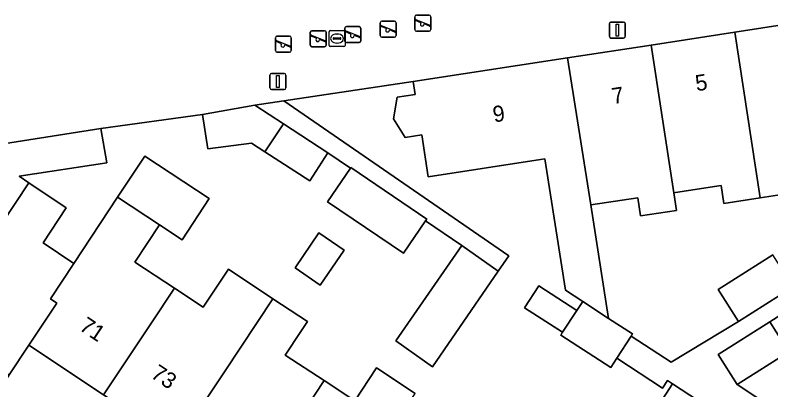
# Model space of a CAD drawing. Extents: x 159279 to 160377, y 384531 to 385888.
# Drawn here: x 159978.82 to 160025.9, y 384910.4 to 384933.75 of the extents above; entities that cross this region are included whole.
import ezdxf

# ---------------------------------------------------------------- set-up
doc = ezdxf.new("R2010")
doc.units = 0
for name, color, linetype in [('IMGEO_Erf', 7, 'Continuous'), ('IMGEO_Lichtmast', 7, 'Continuous'), ('IMGEO_Muur', 7, 'Continuous'), ('IMGEO_Pand', 7, 'Continuous'), ('IMGEO_Pand_nummerreeks', 7, 'Continuous'), ('IMGEO_Rioolput', 7, 'Continuous'), ('IMGEO_Speelvoorziening', 7, 'Continuous'), ('IMGEO_Voetpad_open', 7, 'Continuous')]:
    doc.layers.add(name, color=color, linetype=linetype)

msp = doc.modelspace()

# ---------------------------------------------------------------- linework, layer by layer
at = {"layer": 'IMGEO_Erf'}
for points in [[(160018.52, 384908.849), (160019.777, 384910.775), (160019.457, 384910.984), (160019.155, 384910.521), (160016.311, 384912.378), (160015.93, 384911.791), (160012.806, 384913.819), (160012.918, 384913.989), (160010.551, 384915.525), (160011.446, 384916.884), (160013.815, 384915.347), (160014.183, 384915.903), (160013.101, 384916.606), (160011.875, 384924.394), (160011.812, 384924.793), (160011.555, 384924.754), (160004.559, 384923.679), (160004.159, 384926.282), (160003.112, 384926.129), (160002.389, 384927.287), (160002.617, 384928.636), (160003.745, 384928.795), (160003.621, 384929.606), (160000, 384929.067), (159995.563, 384928.405), (160009.582, 384918.75), (160008.92, 384917.789), (160004.827, 384911.846), (160002.545, 384913.46), (160006.638, 384919.402), (160004.388, 384920.932), (160003.014, 384918.911), (159998.289, 384922.124), (159999.708, 384924.211), (159998.308, 384925.164), (159997.173, 384923.422), (159994.385, 384925.224), (159993.539, 384925.771), (159990.818, 384925.419), (159990.483, 384927.547), (159984.158, 384926.682), (159984.522, 384924.544), (159979.066, 384923.712), (159979.666, 384923.309), (159982.004, 384921.742), (159980.558, 384919.553), (159982.477, 384918.284), (159985.205, 384922.412), (159986.896, 384924.971), (159990.912, 384922.317), (159989.222, 384919.759), (159987.815, 384920.688), (159986.283, 384918.369), (159988.745, 384916.74), (159990.543, 384915.551), (159992.104, 384917.913), (159994.882, 384916.078), (159997.025, 384914.662), (159996.619, 384914.046), (159995.651, 384912.577), (159998.069, 384910.983), (159999.986, 384909.72), (160001.338, 384911.77), (160003.731, 384910.188)], [(160027.39, 384922.688), (160025.238, 384922.357), (160022.977, 384922.009), (160022.803, 384923.139), (160019.968, 384922.704), (160019.855, 384922.687), (160020.025, 384921.582), (160017.788, 384921.238), (160017.613, 384922.374), (160014.679, 384921.923), (160015.791, 384914.859), (160017.29, 384913.886), (160017.203, 384913.752), (160019.696, 384912.125), (160023.884, 384914.659), (160022.616, 384916.659), (160026.013, 384918.814)], [(160027.505, 384915.705), (160025.839, 384914.648), (160027.023, 384912.78), (160023.797, 384910.733), (160029.236, 384907.147)]]:
    msp.add_lwpolyline(points, dxfattribs=at)
for points in [[(159997.83, 384916.929), (159996.256, 384918), (159997.744, 384920.187), (159999.318, 384919.116)], [(160025.47, 384882.738), (160020.842, 384885.817), (160016.165, 384888.928), (160011.796, 384891.834), (160007.166, 384894.914), (160002.407, 384898.08), (160000, 384899.681), (159998.009, 384901.005), (159997.769, 384901.165), (159993.45, 384904.037), (159988.89, 384907.069), (159984.331, 384910.101), (159979.675, 384913.197), (159978.443, 384911.333), (159977.512, 384909.852), (160000, 384894.892), (160023.332, 384879.514)]]:
    msp.add_lwpolyline(points, close=True, dxfattribs=at)
at = {"layer": 'IMGEO_Lichtmast'}
for p, q in [((160015.838, 384932.415), (160015.838, 384933.215)), ((160015.838, 384933.215), (160015.838, 384932.415)), ((160015.938, 384933.315), (160016.728, 384933.315)), ((160016.728, 384933.315), (160015.938, 384933.315)), ((160016.828, 384933.215), (160016.828, 384932.415)), ((160016.828, 384932.415), (160016.828, 384933.215)), ((160016.728, 384932.315), (160015.938, 384932.315)), ((160015.938, 384932.315), (160016.728, 384932.315)), ((159994.692, 384929.213), (159994.692, 384930.013)), ((159994.692, 384930.013), (159994.692, 384929.213)), ((159994.792, 384930.113), (159995.582, 384930.113)), ((159995.582, 384930.113), (159994.792, 384930.113)), ((159995.682, 384930.013), (159995.682, 384929.213)), ((159995.682, 384929.213), (159995.682, 384930.013)), ((159995.582, 384929.113), (159994.792, 384929.113)), ((159994.792, 384929.113), (159995.582, 384929.113))]:
    msp.add_line(p, q, dxfattribs=at)
for points in [[(160016.258, 384933.19), (160016.408, 384933.19), (160016.408, 384932.44), (160016.258, 384932.44), (160016.258, 384933.19)], [(159995.112, 384929.988), (159995.262, 384929.988), (159995.262, 384929.238), (159995.112, 384929.238), (159995.112, 384929.988)]]:
    msp.add_lwpolyline(points, dxfattribs=at)
for centre, start, end in [((160015.938, 384933.215), 90, 180), ((160015.938, 384933.215), 90, 180), ((160016.728, 384933.215), 0, 90), ((160016.728, 384933.215), 360, 90), ((160015.938, 384932.415), 180, 270), ((160015.938, 384932.415), 180, 270), ((160016.728, 384932.415), 270, 0), ((160016.728, 384932.415), 270, 0), ((159994.792, 384930.013), 90, 180), ((159994.792, 384930.013), 90, 180), ((159995.582, 384930.013), 0, 90), ((159995.582, 384930.013), 360, 90), ((159994.792, 384929.213), 180, 270), ((159994.792, 384929.213), 180, 270), ((159995.582, 384929.213), 270, 0), ((159995.582, 384929.213), 270, 0)]:
    msp.add_arc(centre, 0.1, start, end, dxfattribs=at)
at = {"layer": 'IMGEO_Muur'}
msp.add_lwpolyline([(159990.483, 384927.547), (159984.158, 384926.682)], dxfattribs=at)
at = {"layer": 'IMGEO_Pand'}
for points in [[(160028.879, 384933.488), (160023.651, 384932.684), (160025.238, 384922.357), (160027.39, 384922.688), (160027.22, 384923.791), (160030.297, 384924.263), (160030.233, 384924.679)], [(160023.651, 384932.684), (160018.443, 384931.884), (160019.855, 384922.687), (160019.968, 384922.704), (160022.803, 384923.139), (160022.977, 384922.009), (160025.238, 384922.357)], [(160018.443, 384931.884), (160013.237, 384931.084), (160014.679, 384921.923), (160017.613, 384922.374), (160017.788, 384921.238), (160020.025, 384921.582), (160019.855, 384922.687)], [(160013.237, 384931.084), (160003.621, 384929.606), (160003.745, 384928.795), (160002.617, 384928.636), (160002.389, 384927.287), (160003.112, 384926.129), (160004.159, 384926.282), (160004.559, 384923.679), (160011.555, 384924.754), (160011.812, 384924.793), (160011.875, 384924.394), (160013.101, 384916.606), (160014.183, 384915.903), (160015.791, 384914.859), (160014.679, 384921.923)], [(159993.751, 384928.135), (159990.483, 384927.547), (159990.818, 384925.419), (159993.539, 384925.771), (159994.385, 384925.224), (159995.544, 384926.966)], [(159966.07, 384923.849), (159965.995, 384921.481), (159966.719, 384919.284), (159967.542, 384917.867), (159969.395, 384916.303), (159971.487, 384915.309), (159971.772, 384915.74), (159973.774, 384914.418), (159979.666, 384923.309), (159979.066, 384923.712), (159984.522, 384924.544), (159984.158, 384926.682)], [(159998.308, 384925.164), (159995.544, 384926.966), (159994.385, 384925.224), (159997.173, 384923.422)], [(159985.205, 384922.412), (159987.815, 384920.688), (159989.222, 384919.759), (159990.912, 384922.317), (159986.896, 384924.971)], [(159999.708, 384924.211), (159998.289, 384922.124), (160003.014, 384918.911), (160004.388, 384920.932), (160004.459, 384921.036), (159999.734, 384924.249)], [(159978.443, 384911.333), (159979.675, 384913.197), (159981.407, 384915.814), (159981.016, 384916.073), (159982.477, 384918.284), (159980.558, 384919.553), (159982.004, 384921.742), (159979.666, 384923.309), (159973.774, 384914.418)], [(159981.016, 384916.073), (159981.407, 384915.814), (159979.675, 384913.197), (159984.331, 384910.101), (159987.263, 384914.511), (159988.745, 384916.74), (159986.283, 384918.369), (159987.815, 384920.688), (159985.205, 384922.412), (159982.477, 384918.284)], [(159997.83, 384916.929), (159999.318, 384919.116), (159997.744, 384920.187), (159996.256, 384918)], [(160002.545, 384913.46), (160004.827, 384911.846), (160008.92, 384917.789), (160006.638, 384919.402)], [(160026.013, 384918.814), (160022.616, 384916.659), (160023.884, 384914.659), (160027.282, 384916.814)], [(159990.543, 384915.551), (159988.745, 384916.74), (159987.263, 384914.511), (159984.331, 384910.101), (159988.89, 384907.069), (159991.862, 384911.537), (159994.882, 384916.078), (159992.104, 384917.913)], [(160012.918, 384913.989), (160013.815, 384915.347), (160011.446, 384916.884), (160010.551, 384915.525)], [(159998.069, 384910.983), (159995.651, 384912.577), (159996.619, 384914.046), (159997.025, 384914.662), (159994.882, 384916.078), (159991.862, 384911.537), (159988.89, 384907.069), (159993.45, 384904.037), (159996.421, 384908.505)], [(160015.791, 384914.859), (160014.183, 384915.903), (160013.815, 384915.347), (160012.918, 384913.989), (160012.806, 384913.819), (160015.93, 384911.791), (160016.311, 384912.378), (160017.203, 384913.752), (160017.29, 384913.886)], [(160025.839, 384914.648), (160022.611, 384912.601), (160023.797, 384910.733), (160027.023, 384912.78)], [(160003.731, 384910.188), (160001.338, 384911.77), (159999.986, 384909.72), (159998.069, 384910.983), (159996.421, 384908.505), (159993.45, 384904.037), (159997.769, 384901.165)], [(160019.777, 384910.775), (160018.52, 384908.849), (160021.676, 384906.789), (160022.943, 384908.708)]]:
    msp.add_lwpolyline(points, close=True, dxfattribs=at)
at = {"layer": 'IMGEO_Rioolput'}
for p, q in [((159998.45, 384932.789), (159999.302, 384932.789)), ((159998.375, 384931.863), (159998.375, 384932.715)), ((159998.634, 384932.283), (159998.634, 384932.295)), ((159998.677, 384932.332), (159999.075, 384932.332)), ((159998.863, 384932.569), (159998.888, 384932.569)), ((159999.118, 384932.295), (159999.118, 384932.283)), ((159999.376, 384932.715), (159999.376, 384931.863)), ((159999.072, 384932.246), (159998.674, 384932.246)), ((159998.886, 384932.009), (159998.861, 384932.009)), ((159999.302, 384931.789), (159998.45, 384931.789))]:
    msp.add_line(p, q, dxfattribs=at)
for points in [[(159998.45, 384932.789), (159999.302, 384932.789)], [(159998.375, 384931.863), (159998.375, 384932.715)], [(159999.376, 384932.715), (159999.376, 384931.863)], [(159999.302, 384931.789), (159998.45, 384931.789)]]:
    msp.add_lwpolyline(points, dxfattribs=at)
for centre, radius, start, end in [((159998.452, 384932.713), 0.0765, 91.552, 178.448), ((159998.452, 384932.713), 0.0765, 91.552, 178.448), ((159999.3, 384932.713), 0.0765, 1.552, 88.448), ((159999.3, 384932.713), 0.0765, 1.552, 88.448), ((159998.674, 384932.292), 0.0403, 85.8775, 175.7526), ((159998.671, 384932.282), 0.0366, 178.938, 274.7102), ((159999.075, 384932.289), 0.043, 264.8664, 352.4533), ((159999.079, 384932.294), 0.0386, 1.7309, 96.639), ((159998.452, 384931.865), 0.0765, 181.552, 268.448), ((159998.452, 384931.865), 0.0765, 181.552, 268.448), ((159999.3, 384931.865), 0.0765, 271.552, 358.448), ((159999.3, 384931.865), 0.0765, 271.552, 358.448)]:
    msp.add_arc(centre, radius, start, end, dxfattribs=at)
for centre, major_axis, ratio, start_param, end_param in [((159998.862, 384932.289), (-0.387, 0.002), 0.722429, 4.712389, 7.853982), ((159998.887, 384932.289), (-0.39, 0.002), 0.717154, 1.570796, 4.712389)]:
    msp.add_ellipse(centre, major_axis=major_axis, ratio=ratio, start_param=start_param, end_param=end_param, dxfattribs=at)
at = {"layer": 'IMGEO_Speelvoorziening'}
for p, q in [((160003.819, 384933.747), (160004.609, 384933.747)), ((160004.609, 384933.747), (160003.819, 384933.747)), ((160001.563, 384932.475), (160001.563, 384933.275)), ((160001.563, 384933.275), (160001.563, 384932.475)), ((160001.663, 384933.375), (160002.453, 384933.375)), ((160002.453, 384933.375), (160001.663, 384933.375)), ((160002.553, 384933.275), (160002.553, 384932.475)), ((160002.553, 384932.475), (160002.553, 384933.275)), ((160003.719, 384932.847), (160003.719, 384933.647)), ((160003.719, 384933.647), (160003.719, 384932.847)), ((160004.102, 384933.275), (160003.763, 384933.412)), ((160003.788, 384933.472), (160004.664, 384933.119)), ((160004.709, 384933.647), (160004.709, 384932.847)), ((160004.709, 384932.847), (160004.709, 384933.647)), ((159997.306, 384932.776), (159998.096, 384932.776)), ((159998.096, 384932.776), (159997.306, 384932.776)), ((159999.359, 384932.133), (159999.359, 384932.933)), ((159999.359, 384932.933), (159999.359, 384932.133)), ((159999.428, 384932.758), (160000.304, 384932.405)), ((159999.459, 384933.033), (160000.249, 384933.033)), ((160000.249, 384933.033), (159999.459, 384933.033)), ((160000.349, 384932.933), (160000.349, 384932.133)), ((160000.349, 384932.133), (160000.349, 384932.933)), ((160001.946, 384932.903), (160001.607, 384933.04)), ((160001.632, 384933.1), (160002.508, 384932.747)), ((160002.484, 384932.687), (160002.144, 384932.824)), ((160004.609, 384932.747), (160003.819, 384932.747)), ((160003.819, 384932.747), (160004.609, 384932.747)), ((160004.64, 384933.059), (160004.3, 384933.196)), ((159995.032, 384931.537), (159995.032, 384932.337)), ((159995.032, 384932.337), (159995.032, 384931.537)), ((159995.132, 384932.437), (159995.922, 384932.437)), ((159995.922, 384932.437), (159995.132, 384932.437)), ((159996.022, 384932.337), (159996.022, 384931.537)), ((159996.022, 384931.537), (159996.022, 384932.337)), ((159997.206, 384931.876), (159997.206, 384932.676)), ((159997.206, 384932.676), (159997.206, 384931.876)), ((159997.589, 384932.304), (159997.25, 384932.441)), ((159997.275, 384932.501), (159998.151, 384932.148)), ((159998.196, 384932.676), (159998.196, 384931.876)), ((159998.196, 384931.876), (159998.196, 384932.676)), ((159999.742, 384932.561), (159999.403, 384932.698)), ((160000.28, 384932.345), (159999.94, 384932.482)), ((160002.453, 384932.375), (160001.663, 384932.375)), ((160001.663, 384932.375), (160002.453, 384932.375)), ((159995.415, 384931.965), (159995.076, 384932.102)), ((159995.101, 384932.162), (159995.977, 384931.809)), ((159995.953, 384931.749), (159995.613, 384931.886)), ((159998.127, 384932.088), (159997.787, 384932.225)), ((160000.249, 384932.033), (159999.459, 384932.033)), ((159999.459, 384932.033), (160000.249, 384932.033)), ((159995.922, 384931.437), (159995.132, 384931.437)), ((159995.132, 384931.437), (159995.922, 384931.437)), ((159998.096, 384931.776), (159997.306, 384931.776)), ((159997.306, 384931.776), (159998.096, 384931.776))]:
    msp.add_line(p, q, dxfattribs=at)
for centre, radius, start, end in [((160003.819, 384933.647), 0.1, 90, 180), ((160003.819, 384933.647), 0.1, 90, 180), ((160004.609, 384933.647), 0.1, 0, 90), ((160004.609, 384933.647), 0.1, 360, 90), ((160001.663, 384933.275), 0.1, 90, 180), ((160001.663, 384933.275), 0.1, 90, 180), ((160002.453, 384933.275), 0.1, 0, 90), ((160002.453, 384933.275), 0.1, 360, 90), ((160003.776, 384933.442), 0.0327, 68.078, 248.078), ((160004.181, 384933.185), 0.12, 130.9928, 5.1632), ((159997.306, 384932.676), 0.1, 90, 180), ((159997.306, 384932.676), 0.1, 90, 180), ((159998.096, 384932.676), 0.1, 0, 90), ((159998.096, 384932.676), 0.1, 360, 90), ((159999.459, 384932.933), 0.1, 90, 180), ((159999.459, 384932.933), 0.1, 90, 180), ((159999.416, 384932.728), 0.0327, 68.078, 248.078), ((160000.249, 384932.933), 0.1, 0, 90), ((160000.249, 384932.933), 0.1, 360, 90), ((160001.62, 384933.07), 0.0327, 68.078, 248.078), ((160002.025, 384932.813), 0.12, 130.9928, 5.1632), ((160002.496, 384932.717), 0.0327, 248.078, 68.078), ((160003.819, 384932.847), 0.1, 180, 270), ((160003.819, 384932.847), 0.1, 180, 270), ((160004.609, 384932.847), 0.1, 270, 0), ((160004.609, 384932.847), 0.1, 270, 0), ((160004.652, 384933.089), 0.0327, 248.078, 68.078), ((159995.132, 384932.337), 0.1, 90, 180), ((159995.132, 384932.337), 0.1, 90, 180), ((159995.922, 384932.337), 0.1, 0, 90), ((159995.922, 384932.337), 0.1, 360, 90), ((159997.263, 384932.471), 0.0327, 68.078, 248.078), ((159997.668, 384932.214), 0.12, 130.9928, 5.1632), ((159999.821, 384932.471), 0.12, 130.9928, 5.1632), ((160000.292, 384932.375), 0.0327, 248.078, 68.078), ((160001.663, 384932.475), 0.1, 180, 270), ((160001.663, 384932.475), 0.1, 180, 270), ((160002.453, 384932.475), 0.1, 270, 0), ((160002.453, 384932.475), 0.1, 270, 0), ((159995.089, 384932.132), 0.0327, 68.078, 248.078), ((159995.494, 384931.875), 0.12, 130.9928, 5.1632), ((159995.965, 384931.779), 0.0327, 248.078, 68.078), ((159997.306, 384931.876), 0.1, 180, 270), ((159997.306, 384931.876), 0.1, 180, 270), ((159998.096, 384931.876), 0.1, 270, 0), ((159998.096, 384931.876), 0.1, 270, 0), ((159998.139, 384932.118), 0.0327, 248.078, 68.078), ((159999.459, 384932.133), 0.1, 180, 270), ((159999.459, 384932.133), 0.1, 180, 270), ((160000.249, 384932.133), 0.1, 270, 0), ((160000.249, 384932.133), 0.1, 270, 0), ((159995.132, 384931.537), 0.1, 180, 270), ((159995.132, 384931.537), 0.1, 180, 270), ((159995.922, 384931.537), 0.1, 270, 0), ((159995.922, 384931.537), 0.1, 270, 0)]:
    msp.add_arc(centre, radius, start, end, dxfattribs=at)
at = {"layer": 'IMGEO_Voetpad_open'}
msp.add_lwpolyline([(159950.751, 384921.669), (159966.07, 384923.849), (159984.158, 384926.682), (159990.483, 384927.547), (159993.751, 384928.135), (159995.563, 384928.405), (160000, 384929.067), (160003.621, 384929.606), (160013.237, 384931.084), (160018.443, 384931.884), (160023.651, 384932.684), (160028.879, 384933.488)], dxfattribs=at)
for points in [[(159995.563, 384928.405), (159993.751, 384928.135), (159995.544, 384926.966), (159998.308, 384925.164), (159999.708, 384924.211), (159999.734, 384924.249), (160004.459, 384921.036), (160004.388, 384920.932), (160006.638, 384919.402), (160008.92, 384917.789), (160009.582, 384918.75)], [(160029.928, 384906.697), (160029.236, 384907.147), (160023.797, 384910.733), (160022.611, 384912.601), (160025.839, 384914.648), (160027.505, 384915.705), (160030.738, 384917.756), (160030.133, 384918.622), (160027.282, 384916.814), (160023.884, 384914.659), (160019.696, 384912.125), (160017.203, 384913.752), (160016.311, 384912.378), (160019.155, 384910.521), (160019.457, 384910.984), (160019.777, 384910.775), (160022.943, 384908.708), (160026.04, 384906.686), (160028.866, 384904.816), (160032.041, 384902.743), (160035.129, 384900.727), (160036.624, 384899.751), (160037.807, 384901.574), (160033.616, 384904.299)]]:
    msp.add_lwpolyline(points, close=True, dxfattribs=at)

# ---------------------------------------------------------------- texts
at = {"layer": 'IMGEO_Pand_nummerreeks'}
for s, rotation, p in [('5', 8.7376, (160021.272, 384929)), ('7', 8.7491, (160016.067, 384928.199)), ('9', 8.7319, (160008.654, 384927.06)), ('71', 326.3757, (159982.749, 384914.178)), ('73', 326.3757, (159987.201, 384911.218))]:
    msp.add_text(s, height=1, rotation=rotation, dxfattribs=at).set_placement(p)

doc.saveas('drawing.dxf')
